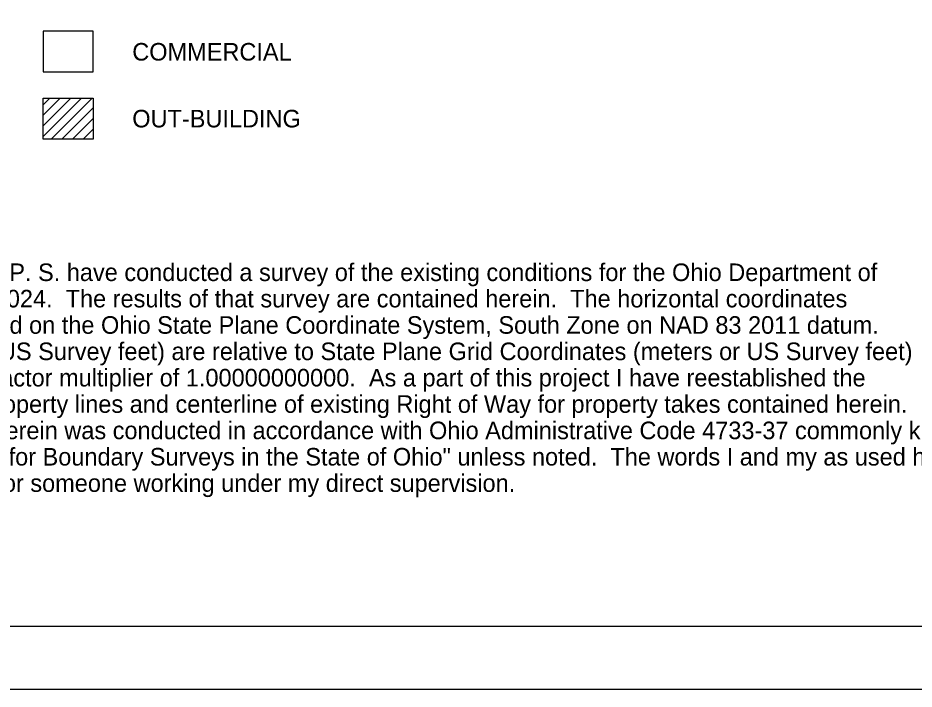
# Model space of a CAD drawing. Extents: x -8.8 to 41.4, y 0 to 34.6.
# Drawn here: x 19.81 to 26.95, y 0 to 5.35 of the extents above; entities that cross this region are included whole.
import ezdxf

# ---------------------------------------------------------------- set-up
doc = ezdxf.new("R2010")
doc.units = 0
for name, color, linetype in [('SC_Shading1', 7, 'Continuous'), ('SH_Cut_Line', 7, 'Continuous'), ('SH_Data', 7, 'Continuous'), ('SH_Text', 7, 'Continuous')]:
    doc.layers.add(name, color=color, linetype=linetype)

msp = doc.modelspace()

# ---------------------------------------------------------------- linework, layer by layer
at = {"layer": 'SC_Shading1'}
msp.add_lwpolyline([(20.0133, 4.9178), (20.4104, 4.9178), (20.4104, 5.2436), (20.0133, 5.2436)], close=True, dxfattribs=at)
at = {"layer": 'SH_Cut_Line'}
msp.add_lwpolyline([(1.5, 21.5), (33.5, 21.5), (33.5, 0.5), (1.5, 0.5)], close=True, dxfattribs=at)
at = {"layer": 'SH_Data'}
for p, q in [((20.0133, 4.7071), (20.0145, 4.7084)), ((20.0133, 4.657), (20.0647, 4.7084)), ((20.0133, 4.5722), (20.1494, 4.7084)), ((20.0133, 4.4876), (20.2341, 4.7084)), ((20.0133, 4.4028), (20.3188, 4.7084)), ((20.0776, 4.3825), (20.4035, 4.7084)), ((20.1623, 4.3825), (20.4103, 4.6305)), ((20.247, 4.3825), (20.4103, 4.5458)), ((20.3318, 4.3825), (20.4103, 4.4611)), ((20.0133, 4.3871), (20.0178, 4.3825))]:
    msp.add_line(p, q, dxfattribs=at)
msp.add_lwpolyline([(20.0133, 4.7084), (20.4103, 4.7084), (20.4103, 4.3825), (20.0133, 4.3825)], close=True, dxfattribs=at)
at = {"layer": 'SH_Text'}
msp.add_lwpolyline([(0, 0), (34, 0), (34, 22), (0, 22)], close=True, dxfattribs=at)

# ---------------------------------------------------------------- texts
at = {"layer": 'SH_Data'}
for s, p in [('COMMERCIAL', (20.7223, 5.0085)), ('OUT-BUILDING', (20.7223, 4.4758)), ('I, RICHARD F. MATHIAS, P. S. have conducted a survey of the existing conditions for the Ohio Department of', (17.528, 3.2515)), ('Transportation on March 2024.  The results of that survey are contained herein.  The horizontal coordinates', (17.528, 3.0415)), ('expressed herein are based on the Ohio State Plane Coordinate System, South Zone on NAD 83 2011 datum.', (17.528, 2.8315)), ('The Project Coordinates (US Survey feet) are relative to State Plane Grid Coordinates (meters or US Survey feet)', (17.528, 2.6215)), ('by a Project Adjustment Factor multiplier of 1.00000000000.  As a part of this project I have reestablished the', (17.528, 2.4115)), ('locations of the existing property lines and centerline of existing Right of Way for property takes contained herein.  ', (17.528, 2.2015)), ('All of my work contained herein was conducted in accordance with Ohio Administrative Code 4733-37 commonly known', (17.528, 1.9915)), ('as "A Minimum Standards for Boundary Surveys in the State of Ohio" unless noted.  The words I and my as used herein', (17.528, 1.7815)), ('are to mean either myself or someone working under my direct supervision.', (17.528, 1.5715))]:
    msp.add_text(s, height=0.14, dxfattribs=at).set_placement(p)

doc.saveas('drawing.dxf')
